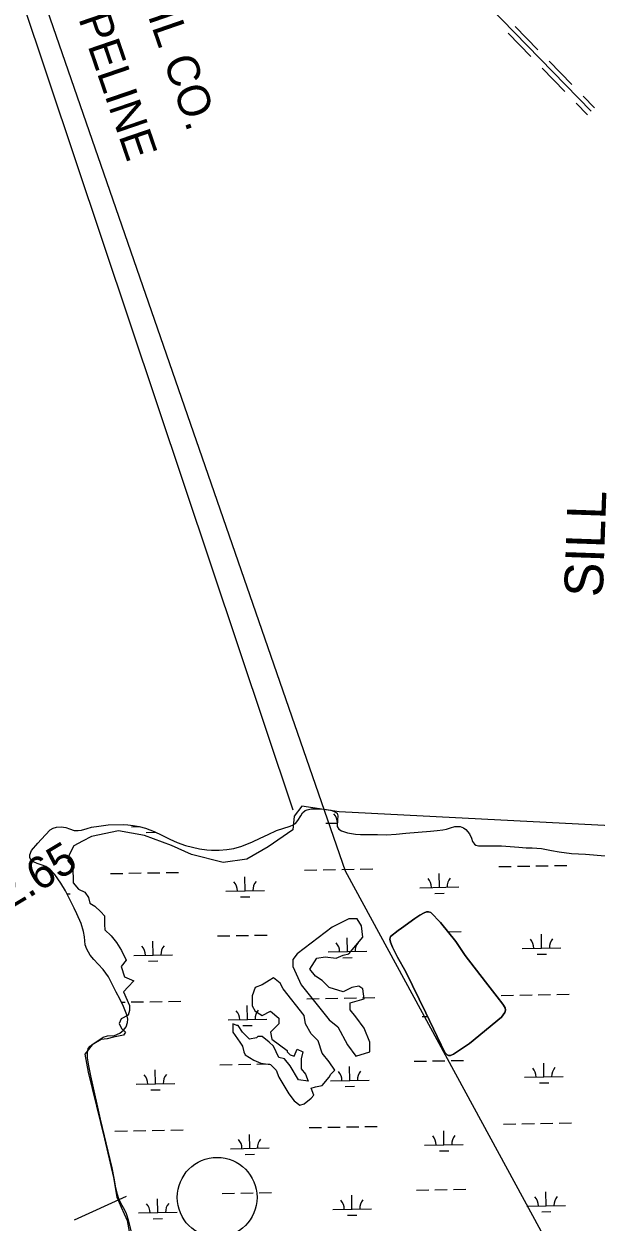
# Model space of a CAD drawing. Extents: x 3914892 to 3953151, y 242587 to 268572.
# Drawn here: x 3941476 to 3942954, y 256282 to 259377 of the extents above; entities that cross this region are included whole.
import ezdxf

# ---------------------------------------------------------------- set-up
doc = ezdxf.new("R2010")
doc.units = 0
for name, color, linetype in [('V-DOMW-TANK', 7, 'Continuous'), ('V-LEVE-TOET', 7, 'Continuous'), ('V-RIVR-EDGE', 7, 'Continuous'), ('V-RIVR-RANG-IDEN', 7, 'Continuous'), ('V-RRAP-DIKE', 7, 'Continuous'), ('V-RRAP-SILL-IDEN', 7, 'Continuous'), ('V-TOPO-SHOR', 7, 'Continuous'), ('V-UTIL-IDEN', 7, 'Continuous'), ('V-UTIL-LINE', 7, 'Continuous'), ('V-WETL-SWMP', 7, 'Continuous')]:
    doc.layers.add(name, color=color, linetype=linetype)

msp = doc.modelspace()

# ---------------------------------------------------------------- linework, layer by layer
at = {"layer": 'V-DOMW-TANK'}
msp.add_circle((3941975.1, 256345.9), 103.2, dxfattribs=at)
at = {"layer": 'V-LEVE-TOET'}
msp.add_line((3941606.7, 256287.6), (3941740.5, 256349.1), dxfattribs=at)
at = {"layer": 'V-RIVR-EDGE'}
for points in [[(3943646.1, 257225.4), (3943526.8, 257277.8), (3942290.3, 257341.8), (3942194.3, 257356.4), (3942173.9, 257330.2), (3942171, 257295.3), (3942107, 257251.6), (3942051.8, 257219.6), (3941990.7, 257210.9), (3941909.2, 257231.3), (3941856.8, 257254.5), (3941787, 257280.7), (3941720.1, 257292.4), (3941650.3, 257277.8), (3941627, 257266.2), (3941604.5, 257254.1)], [(3941604.5, 257254), (3941592.5, 257231.1), (3941589.2, 257214.8), (3941600.1, 257201.7), (3941602.3, 257187.5), (3941603.4, 257171.1), (3941603.4, 257158), (3941616.5, 257141.7), (3941632.8, 257134), (3941642.7, 257120.9), (3941645.9, 257105.7), (3941659, 257098), (3941674.3, 257083.9), (3941684.1, 257072.9), (3941684.1, 257051.1), (3941685.2, 257036.9), (3941701.6, 257021.7), (3941714.7, 257004.2), (3941727.8, 256983.5), (3941739.8, 256958.4), (3941726.7, 256942), (3941735.4, 256915.8), (3941759.4, 256904.9), (3941745.2, 256889.7), (3941733.2, 256876.6), (3941748.5, 256841.7), (3941748.5, 256828.6), (3941745.2, 256816.6), (3941726.7, 256806.8), (3941722.3, 256794.7), (3941727.8, 256781.7), (3941738.7, 256772.9), (3941733.2, 256765.3), (3941707, 256759.8), (3941690.7, 256755.5), (3941675.4, 256753.3), (3941652.5, 256740.2), (3941632.8, 256716.2), (3941641.6, 256669.3), (3941684.1, 256496.9), (3941707, 256397.6), (3941715.8, 256346.4), (3941726.7, 256320.2), (3941743, 256286.4), (3941749.6, 256248.2)]]:
    msp.add_lwpolyline(points, dxfattribs=at)
at = {"layer": 'V-RRAP-DIKE'}
for points in [[(3942941.3, 259151.4), (3940957, 261187.1)], [(3942803.6, 259310.5), (3942745, 259370.6)], [(3942785.7, 259293), (3942727.1, 259353.2)], [(3942891.6, 259220.2), (3942832.9, 259280.4)], [(3942873.7, 259202.8), (3942815, 259262.9)], [(3942950.2, 259160.1), (3942920.9, 259190.2)], [(3942932.3, 259142.6), (3942903, 259172.7)]]:
    msp.add_lwpolyline(points, dxfattribs=at)
at = {"layer": 'V-TOPO-SHOR'}
msp.add_lwpolyline([(3942615.8, 256970.8), (3942668.1, 256902.9), (3942698.2, 256864.2), (3942713.6, 256844.6), (3942719.2, 256835.7), (3942720.4, 256829.6), (3942718.8, 256823.3), (3942710.2, 256811), (3942626.8, 256743.3), (3942586.1, 256715.4), (3942578, 256712.1), (3942572.7, 256712.4), (3942569.8, 256713.9), (3942563.1, 256720.4), (3942514.4, 256822.4), (3942462.9, 256928.6), (3942441, 256966.3), (3942427.8, 256991.9), (3942422.6, 257005), (3942420.9, 257012.9), (3942423, 257019.6), (3942442.5, 257035.6), (3942451.3, 257041.7), (3942486.3, 257065.9), (3942498.4, 257074.9), (3942509.8, 257081.2), (3942515.7, 257083.5), (3942521.6, 257083.7), (3942526.8, 257081.7), (3942552.1, 257056.3), (3942592, 257006.8), (3942615.8, 256970.8)], dxfattribs=at)
for points in [[(3942348.1, 257047.1), (3942337.3, 257065.2), (3942315.6, 257065.2), (3942272.2, 257043.5), (3942181.7, 256974.8), (3942170.9, 256960.3), (3942170.9, 256942.2), (3942192.6, 256895.2), (3942264.9, 256804.8), (3942286.6, 256786.7), (3942311.9, 256739.7), (3942333.6, 256710.8), (3942369.8, 256721.6), (3942369.8, 256746.9), (3942355.3, 256783.1), (3942333.6, 256812), (3942319.2, 256830.1), (3942319.2, 256848.2), (3942355.3, 256859), (3942351.7, 256884.4), (3942340.9, 256891.6), (3942322.8, 256888), (3942301.1, 256877.1), (3942264.9, 256888), (3942246.8, 256906.1), (3942228.8, 256916.9), (3942214.3, 256935), (3942232.4, 256963.9), (3942254.1, 256967.5), (3942283, 256963.9), (3942301.1, 256971.2), (3942315.6, 256974.8), (3942333.6, 256996.5), (3942351.7, 257018.2)], [(3942199.8, 256815.6), (3942145.6, 256884.4), (3942138.3, 256898.8), (3942120.3, 256913.3), (3942109.4, 256906.1), (3942091.3, 256895.2), (3942073.2, 256888), (3942066, 256866.3), (3942066, 256841), (3942073.2, 256826.5), (3942091.3, 256815.6), (3942113, 256826.5), (3942134.7, 256808.4), (3942134.7, 256794), (3942113, 256772.3), (3942116.6, 256754.2), (3942156.4, 256725.2), (3942156.4, 256721.6), (3942163.7, 256714.4), (3942174.5, 256710.8), (3942181.7, 256728.9), (3942196.2, 256721.6), (3942192.6, 256703.5), (3942192.6, 256678.2), (3942203.4, 256663.8), (3942210.7, 256645.7), (3942185.4, 256649.3), (3942163.7, 256685.5), (3942149.2, 256703.5), (3942134.7, 256707.2), (3942120.3, 256736.1), (3942109.4, 256746.9), (3942091.3, 256761.4), (3942080.5, 256761.4), (3942076.9, 256757.8), (3942058.8, 256754.2), (3942040.7, 256772.3), (3942029.8, 256790.3), (3942026.2, 256790.3), (3942015.4, 256794), (3942015.4, 256772.3), (3942033.5, 256746.9), (3942040.7, 256736.1), (3942044.3, 256721.6), (3942047.9, 256714.4), (3942069.6, 256699.9), (3942087.7, 256692.7), (3942113, 256689.1), (3942127.5, 256674.6), (3942134.7, 256656.5), (3942160, 256613.1), (3942174.5, 256595), (3942189, 256584.2), (3942199.8, 256587.8), (3942217.9, 256602.3), (3942225.1, 256609.5), (3942217.9, 256627.6), (3942228.8, 256631.2), (3942246.8, 256634.8), (3942264.9, 256656.5), (3942268.5, 256663.8), (3942279.4, 256674.6), (3942264.9, 256696.3), (3942246.8, 256718), (3942236, 256750.6), (3942217.9, 256768.6), (3942203.4, 256794)]]:
    msp.add_lwpolyline(points, close=True, dxfattribs=at)
at = {"layer": 'V-UTIL-LINE'}
msp.add_line((3942171.5, 257345.8), (3940893.6, 261165), dxfattribs=at)
msp.add_lwpolyline([(3937257.7, 266529.8), (3940896.3, 261259), (3942305.5, 257189.6), (3945242.9, 251786.9), (3947661.4, 248530.4)], dxfattribs=at)
at = {"layer": 'V-WETL-SWMP'}
for p, q in [((3942184, 257319.7), (3942191.2, 257331.5)), ((3942191.2, 257331.5), (3942196, 257339.1)), ((3942196, 257339.1), (3942202.8, 257345)), ((3942202.8, 257345), (3942207.5, 257347.1)), ((3942207.5, 257347.1), (3942218, 257349.2)), ((3942218, 257349.2), (3942228.8, 257349.3)), ((3942228.8, 257349.3), (3942251.8, 257348.6)), ((3942251.8, 257348.6), (3942268.8, 257345.8)), ((3942268.8, 257345.8), (3942280.3, 257342.1)), ((3942280.3, 257342.1), (3942285.5, 257338)), ((3942285.5, 257338), (3942287.3, 257331.2)), ((3942287.3, 257331.2), (3942286.1, 257320.7)), ((3941544, 257295.7), (3941551.7, 257299.6)), ((3941551.7, 257299.6), (3941560, 257301.8)), ((3941560, 257301.8), (3941572, 257303)), ((3941572, 257303), (3941583.8, 257301.4)), ((3941583.8, 257301.4), (3941594, 257298)), ((3941594, 257298), (3941605.5, 257293.9)), ((3941624.5, 257294.6), (3941639.6, 257298.4)), ((3941639.6, 257298.4), (3941650.8, 257302.2)), ((3941650.8, 257302.2), (3941669.2, 257305.2)), ((3941669.2, 257305.2), (3941693.2, 257308.2)), ((3941693.2, 257308.2), (3941733.9, 257308.8)), ((3941733.9, 257308.8), (3941744.2, 257308.2)), ((3941744.2, 257308.2), (3941757.7, 257306.5)), ((3941753.9, 257303.4), (3941772.6, 257303.8)), ((3941757.7, 257306.5), (3941773.9, 257303.5)), ((3941773.9, 257303.5), (3941789.8, 257299.4)), ((3941789.8, 257299.4), (3941812.2, 257291.1)), ((3942128.6, 257293.4), (3942164, 257304.4)), ((3942164, 257304.4), (3942171.8, 257307.8)), ((3942171.8, 257307.8), (3942177.8, 257312)), ((3942177.8, 257312), (3942184, 257319.7)), ((3942255.7, 257312.4), (3942285.9, 257312.9)), ((3942286.1, 257320.7), (3942285.6, 257304.3)), ((3942285.6, 257304.3), (3942289.5, 257297.4)), ((3942289.5, 257297.4), (3942296.3, 257292.7)), ((3942558.4, 257295.5), (3942567.6, 257297)), ((3942567.6, 257297), (3942578.2, 257300.7)), ((3942578.2, 257300.7), (3942589.3, 257303.6)), ((3942589.3, 257303.6), (3942602.7, 257303.8)), ((3942602.7, 257303.8), (3942611.7, 257300.7)), ((3942611.7, 257300.7), (3942618, 257296.2)), ((3941511.4, 257260.7), (3941520.7, 257270.4)), ((3941520.7, 257270.4), (3941544, 257295.7)), ((3941605.5, 257293.9), (3941616.1, 257293.5)), ((3941616.1, 257293.5), (3941624.5, 257294.6)), ((3941792.1, 257288.7), (3941816.1, 257289.1)), ((3941812.2, 257291.1), (3941832.5, 257281.6)), ((3941832.5, 257281.6), (3941852.8, 257271.2)), ((3941852.8, 257271.2), (3941871.8, 257262.4)), ((3942066.2, 257264.1), (3942086.3, 257273.8)), ((3942086.3, 257273.8), (3942106.7, 257283.4)), ((3942106.7, 257283.4), (3942128.6, 257293.4)), ((3942296.3, 257292.7), (3942311.7, 257287.8)), ((3942311.7, 257287.8), (3942332.5, 257283.9)), ((3942332.5, 257283.9), (3942345.5, 257283.5)), ((3942345.5, 257283.5), (3942365.5, 257283.5)), ((3942365.5, 257283.5), (3942389.6, 257283.3)), ((3942389.6, 257283.3), (3942413.1, 257282.8)), ((3942413.1, 257282.8), (3942437.8, 257284)), ((3942437.8, 257284), (3942462.9, 257286.8)), ((3942462.9, 257286.8), (3942526, 257292.1)), ((3942526, 257292.1), (3942543.3, 257293.4)), ((3942543.3, 257293.4), (3942558.4, 257295.5)), ((3942618, 257296.2), (3942626.9, 257284.9)), ((3942626.9, 257284.9), (3942632.4, 257273.6)), ((3942632.4, 257273.6), (3942635.2, 257265.4)), ((3942635.2, 257265.4), (3942639.7, 257258.5)), ((3941490.9, 257231.1), (3941495.5, 257241.9)), ((3941495.5, 257241.9), (3941511.4, 257260.7)), ((3941871.8, 257262.4), (3941893.6, 257254.5)), ((3941893.6, 257254.5), (3941929.7, 257246.1)), ((3941929.7, 257246.1), (3941948.6, 257243.9)), ((3941948.6, 257243.9), (3941960.4, 257243.1)), ((3941960.4, 257243.1), (3941980.5, 257243.2)), ((3941980.5, 257243.2), (3941999.7, 257244.7)), ((3941999.7, 257244.7), (3942018.3, 257247.2)), ((3942018.3, 257247.2), (3942039, 257253.4)), ((3942039, 257253.4), (3942066.2, 257264.1)), ((3942639.7, 257258.5), (3942643.3, 257255.5)), ((3942643.3, 257255.5), (3942650, 257253.9)), ((3942650, 257253.9), (3942661.3, 257254)), ((3942661.3, 257254), (3942681, 257254.3)), ((3942681, 257254.3), (3942710.2, 257254.4)), ((3942710.2, 257254.4), (3942754.9, 257250.3)), ((3942754.9, 257250.3), (3942773.4, 257249.2)), ((3942773.4, 257249.2), (3942789, 257248.5)), ((3942789, 257248.5), (3942813.2, 257246.8)), ((3942813.2, 257246.8), (3942839.2, 257242)), ((3942839.2, 257242), (3942858.8, 257238.3)), ((3942858.8, 257238.3), (3942890.5, 257233.9)), ((3941491.4, 257223.9), (3941490.9, 257231.1)), ((3941493.9, 257217.7), (3941491.4, 257223.9)), ((3941500.3, 257212.8), (3941493.9, 257217.7)), ((3941509.7, 257208.6), (3941500.3, 257212.8)), ((3941520.4, 257205.3), (3941509.7, 257208.6)), ((3941532.8, 257200.7), (3941520.4, 257205.3)), ((3942846.8, 257202.9), (3942878.8, 257203.5)), ((3942890.5, 257233.9), (3942926.7, 257232.1)), ((3942926.7, 257232.1), (3942977.5, 257228.3)), ((3941542.6, 257194), (3941532.8, 257200.7)), ((3941555.8, 257180), (3941542.6, 257194)), ((3941571.3, 257157.7), (3941555.8, 257180)), ((3941699.2, 257182.4), (3941731.2, 257182.9)), ((3941747.2, 257183.2), (3941779.2, 257183.8)), ((3941795.2, 257184.1), (3941827.2, 257184.6)), ((3941843.2, 257184.9), (3941875.2, 257185.5)), ((3942047.4, 257137.8), (3942046.7, 257173.8)), ((3942201, 257191.3), (3942233, 257191.9)), ((3942249, 257192.2), (3942281, 257192.8)), ((3942297, 257193), (3942329, 257193.6)), ((3942345, 257193.9), (3942377, 257194.5)), ((3942549.2, 257146.8), (3942548.5, 257182.8)), ((3942702.8, 257200.3), (3942734.8, 257200.9)), ((3942750.8, 257201.2), (3942782.8, 257201.7)), ((3942798.8, 257202), (3942830.8, 257202.6)), ((3941583.2, 257137.9), (3941571.3, 257157.7)), ((3942499.2, 257145.9), (3942599.2, 257147.7)), ((3941593.1, 257118.5), (3941583.2, 257137.9)), ((3941587.4, 257129.6), (3941595.5, 257129.7)), ((3941605.4, 257092.8), (3941593.1, 257118.5)), ((3941997.4, 257136.9), (3942097.3, 257138.7)), ((3942035.6, 257122.2), (3942059.6, 257122.6)), ((3942537.5, 257131.2), (3942561.5, 257131.6)), ((3941612.5, 257077.9), (3941605.4, 257092.8)), ((3942509.8, 257081.2), (3942498.4, 257074.9)), ((3942515.7, 257083.5), (3942509.8, 257081.2)), ((3942521.6, 257083.7), (3942515.7, 257083.5)), ((3942526.8, 257081.7), (3942521.6, 257083.7)), ((3942552.1, 257056.3), (3942526.8, 257081.7)), ((3941623.9, 257053.3), (3941612.5, 257077.9)), ((3941629.9, 257032.6), (3941623.9, 257053.3)), ((3942486.3, 257065.9), (3942451.3, 257041.7)), ((3942498.4, 257074.9), (3942486.3, 257065.9)), ((3942592, 257006.8), (3942552.1, 257056.3)), ((3941632.2, 257018.6), (3941629.9, 257032.6)), ((3941634.4, 256998.6), (3941632.2, 257018.6)), ((3941976, 257021.1), (3942008, 257021.7)), ((3942024, 257022), (3942056, 257022.5)), ((3942072, 257022.8), (3942104, 257023.4)), ((3942422.9, 257019.6), (3942420.9, 257012.9)), ((3942442.5, 257035.6), (3942422.9, 257019.6)), ((3942451.3, 257041.7), (3942442.5, 257035.6)), ((3942573.8, 257031.8), (3942605.8, 257032.4)), ((3942813.5, 256989.7), (3942812.8, 257025.6)), ((3941638.4, 256986.7), (3941634.4, 256998.6)), ((3941809.8, 256971.7), (3941809.2, 257007.7)), ((3942311.6, 256980.7), (3942311, 257016.7)), ((3942420.9, 257012.9), (3942422.6, 257005)), ((3942422.6, 257005), (3942427.8, 256991.9)), ((3942427.8, 256991.9), (3942441, 256966.3)), ((3942615.8, 256970.8), (3942592, 257006.8)), ((3942763.5, 256988.8), (3942863.5, 256990.5)), ((3941646.8, 256971.2), (3941638.4, 256986.7)), ((3941656.1, 256960.3), (3941646.8, 256971.2)), ((3941667.3, 256948.7), (3941656.1, 256960.3)), ((3941759.8, 256970.8), (3941859.8, 256972.6)), ((3941798.1, 256956.1), (3941822.1, 256956.5)), ((3942261.7, 256979.8), (3942361.6, 256981.6)), ((3942299.9, 256965), (3942323.9, 256965.5)), ((3942441, 256966.3), (3942462.9, 256928.6)), ((3942668.1, 256902.9), (3942615.8, 256970.8)), ((3942801.8, 256974), (3942825.7, 256974.4)), ((3941680.5, 256934.3), (3941667.3, 256948.7)), ((3941694.1, 256915.2), (3941680.5, 256934.3)), ((3942462.9, 256928.6), (3942514.4, 256822.4)), ((3941714.1, 256875.6), (3941694.1, 256915.2)), ((3942698.2, 256864.2), (3942668.1, 256902.9)), ((3941723.9, 256858.6), (3941714.1, 256875.6)), ((3942713.6, 256844.6), (3942698.2, 256864.2)), ((3942708.8, 256867.7), (3942740.8, 256868.3)), ((3942756.8, 256868.5), (3942788.8, 256869.1)), ((3942804.8, 256869.4), (3942836.8, 256870)), ((3942852.8, 256870.3), (3942884.8, 256870.8)), ((3941733.1, 256838.6), (3941723.9, 256858.6)), ((3941727.8, 256850.1), (3941737.1, 256850.3)), ((3941742, 256817.2), (3941733.1, 256838.6)), ((3941753.1, 256850.6), (3941785.1, 256851.2)), ((3941801.1, 256851.4), (3941833.1, 256852)), ((3941849.1, 256852.3), (3941881.1, 256852.9)), ((3942053.3, 256805.2), (3942052.7, 256841.2)), ((3942207, 256858.7), (3942239, 256859.3)), ((3942255, 256859.6), (3942287, 256860.1)), ((3942303, 256860.4), (3942334.9, 256861)), ((3942350.9, 256861.3), (3942382.9, 256861.9)), ((3942719.2, 256835.7), (3942713.6, 256844.6)), ((3942720.4, 256829.6), (3942719.2, 256835.7)), ((3941744.5, 256806.2), (3941742, 256817.2)), ((3941743.8, 256797.2), (3941744.5, 256806.2)), ((3942003.3, 256804.3), (3942103.3, 256806.1)), ((3942505.1, 256813.3), (3942518.6, 256813.5)), ((3942514.4, 256822.4), (3942563.1, 256720.4)), ((3942626.8, 256743.3), (3942710.2, 256811)), ((3942710.2, 256811), (3942718.8, 256823.3)), ((3942718.8, 256823.3), (3942720.4, 256829.6)), ((3941723.5, 256769.7), (3941733.3, 256778.1)), ((3941733.3, 256778.1), (3941739.8, 256786.5)), ((3941739.8, 256786.5), (3941743.8, 256797.2)), ((3942041.6, 256789.6), (3942065.6, 256790)), ((3941646.9, 256736.6), (3941657.1, 256744.2)), ((3941657.1, 256744.2), (3941680.8, 256760)), ((3941680.8, 256760), (3941691.6, 256763)), ((3941691.6, 256763), (3941710.3, 256764.2)), ((3941710.3, 256764.2), (3941723.5, 256769.7)), ((3942586.1, 256715.4), (3942626.8, 256743.3)), ((3941639.8, 256719.4), (3941641.7, 256730.4)), ((3941640.3, 256706.6), (3941639.8, 256719.4)), ((3941641.7, 256730.4), (3941646.9, 256736.6)), ((3942563.1, 256720.4), (3942569.8, 256713.9)), ((3942569.8, 256713.9), (3942572.7, 256712.4)), ((3942572.7, 256712.4), (3942578, 256712.1)), ((3942578, 256712.1), (3942586.1, 256715.4)), ((3941643.9, 256685.6), (3941640.3, 256706.6)), ((3941648.6, 256659.9), (3941643.9, 256685.6)), ((3941982, 256688.5), (3942014, 256689.1)), ((3942030, 256689.3), (3942062, 256689.9)), ((3942078, 256690.2), (3942110, 256690.8)), ((3942317.6, 256648.1), (3942317, 256684)), ((3942483.8, 256697.5), (3942515.8, 256698)), ((3942531.8, 256698.3), (3942563.8, 256698.9)), ((3942579.8, 256699.2), (3942611.8, 256699.8)), ((3942819.4, 256657), (3942818.8, 256693)), ((3941674.1, 256547.5), (3941648.6, 256659.9)), ((3941815.8, 256639.1), (3941815.1, 256675.1)), ((3942267.6, 256647.2), (3942367.6, 256648.9)), ((3942769.4, 256656.1), (3942869.4, 256657.9)), ((3941765.8, 256638.2), (3941865.8, 256640)), ((3941804, 256623.4), (3941828, 256623.9)), ((3942305.9, 256632.4), (3942329.9, 256632.8)), ((3942807.7, 256641.4), (3942831.7, 256641.8)), ((3941703.8, 256422.5), (3941674.1, 256547.5)), ((3942212.9, 256526.1), (3942244.9, 256526.7)), ((3942260.9, 256526.9), (3942292.9, 256527.5)), ((3942308.9, 256527.8), (3942340.9, 256528.4)), ((3942356.9, 256528.7), (3942388.9, 256529.2)), ((3942714.7, 256535.1), (3942746.7, 256535.6)), ((3942762.7, 256535.9), (3942794.7, 256536.5)), ((3942810.7, 256536.8), (3942842.7, 256537.4)), ((3942858.7, 256537.6), (3942890.7, 256538.2)), ((3941711.1, 256517.1), (3941743.1, 256517.7)), ((3941759.1, 256518), (3941791.1, 256518.5)), ((3941807.1, 256518.8), (3941839.1, 256519.4)), ((3941855.1, 256519.7), (3941887.1, 256520.3)), ((3942059.3, 256472.6), (3942058.6, 256508.6)), ((3942561.1, 256481.6), (3942560.4, 256517.6)), ((3942009.3, 256471.7), (3942109.2, 256473.5)), ((3942511.1, 256480.7), (3942611.1, 256482.5)), ((3942549.4, 256465.9), (3942573.4, 256466.4)), ((3942047.5, 256456.9), (3942071.5, 256457.4)), ((3941709.8, 256391), (3941703.8, 256422.5)), ((3941713.5, 256369.8), (3941709.8, 256391)), ((3941717.4, 256353.5), (3941713.5, 256369.8)), ((3941722.3, 256339.8), (3941717.4, 256353.5)), ((3941730, 256324.7), (3941722.3, 256339.8)), ((3941821.7, 256306.5), (3941821.1, 256342.4)), ((3941987.9, 256355.9), (3942019.9, 256356.4)), ((3942035.9, 256356.7), (3942067.9, 256357.3)), ((3942083.9, 256357.6), (3942115.9, 256358.2)), ((3942323.5, 256315.4), (3942322.9, 256351.4)), ((3942489.8, 256364.8), (3942521.7, 256365.4)), ((3942537.7, 256365.7), (3942569.7, 256366.3)), ((3942585.7, 256366.6), (3942617.7, 256367.1)), ((3942825.4, 256324.4), (3942824.7, 256360.4)), ((3941736.4, 256313), (3941730, 256324.7)), ((3941741, 256303.8), (3941736.4, 256313)), ((3941771.7, 256305.6), (3941871.7, 256307.3)), ((3942273.6, 256314.5), (3942373.5, 256316.3)), ((3942775.4, 256323.5), (3942875.4, 256325.3)), ((3942813.7, 256308.8), (3942837.6, 256309.2)), ((3941746, 256287.3), (3941741, 256303.8)), ((3941776.7, 256165.2), (3941746, 256287.3)), ((3941810, 256290.8), (3941834, 256291.2)), ((3942311.8, 256299.8), (3942335.8, 256300.2))]:
    msp.add_line(p, q, dxfattribs=at)
for centre, start, end in [((3942250.5, 257312.8), 0.2532, 41.7968), ((3941992.1, 257137.3), 0.2532, 41.7968), ((3942102.6, 257139.3), 140.2532, 181.7968), ((3942493.9, 257146.3), 0.2532, 41.7968), ((3942604.4, 257148.3), 140.2532, 181.7968), ((3941754.6, 256971.2), 0.2532, 41.7968), ((3941865, 256973.2), 140.2532, 181.7968), ((3942256.4, 256980.2), 0.2532, 41.7968), ((3942366.9, 256982.1), 140.2532, 181.7968), ((3942758.2, 256989.1), 0.2532, 41.7968), ((3942868.7, 256991.1), 140.2532, 181.7968), ((3941998.1, 256804.7), 0.2532, 41.7968), ((3942108.5, 256806.7), 140.2532, 181.7968), ((3942764.2, 256656.5), 0.2532, 41.7968), ((3942874.6, 256658.5), 140.2532, 181.7968), ((3941760.5, 256638.6), 0.2532, 41.7968), ((3941871, 256640.5), 140.2532, 181.7968), ((3942262.4, 256647.5), 0.2532, 41.7968), ((3942372.8, 256649.5), 140.2532, 181.7968), ((3942004, 256472.1), 0.2532, 41.7968), ((3942114.5, 256474.1), 140.2532, 181.7968), ((3942505.8, 256481.1), 0.2532, 41.7968), ((3942616.3, 256483), 140.2532, 181.7968), ((3942268.3, 256314.9), 0.2532, 41.7968), ((3942378.8, 256316.9), 140.2532, 181.7968), ((3942770.1, 256323.9), 0.2532, 41.7968), ((3942880.6, 256325.9), 140.2532, 181.7968), ((3941766.5, 256305.9), 0.2532, 41.7968), ((3941876.9, 256307.9), 140.2532, 181.7968)]:
    msp.add_arc(centre, 35.2, start, end, dxfattribs=at)

# ---------------------------------------------------------------- texts
at = {"layer": 'V-RIVR-RANG-IDEN'}
msp.add_text('R-2.65', height=83, rotation=31.0234, dxfattribs=at).set_placement((3941334.6, 257026.1))
at = {"layer": 'V-RRAP-SILL-IDEN'}
msp.add_text('SILL', height=100, rotation=87.987, dxfattribs=at).set_placement((3942971.3, 257895.2))
at = {"layer": 'V-UTIL-IDEN'}
for s, rotation, p in [('1-16" GAS PIPELINE', 288.909, (3941401.2, 260018)), ('SHELL OIL CO.', 289.0439, (3941642.5, 259841.7))]:
    msp.add_text(s, height=83, rotation=rotation, dxfattribs=at).set_placement(p)

doc.saveas('drawing.dxf')
